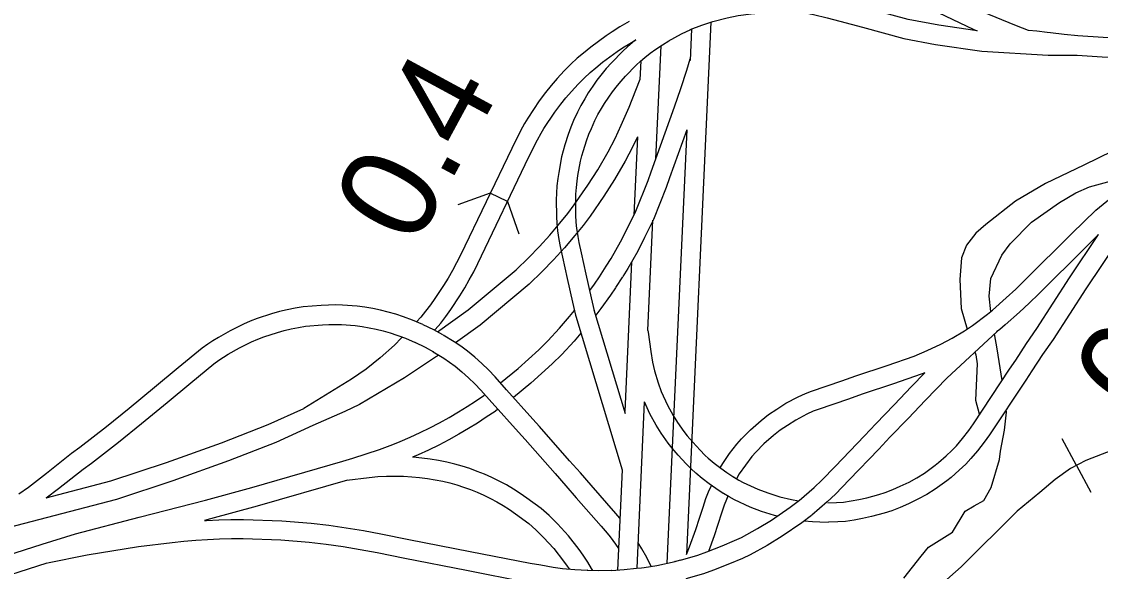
# Model space of a CAD drawing. Extents: x -19 to 366, y -4 to 359.
# Drawn here: x 154.856 to 155.749, y 188.688 to 189.143 of the extents above; entities that cross this region are included whole.
import ezdxf

# ---------------------------------------------------------------- set-up
doc = ezdxf.new("R2010")
doc.units = 0
for name, color, linetype in [('Level 19', 7, 'Continuous'), ('Level 35', 7, 'Continuous'), ('Level 39', 7, 'Continuous'), ('Level 40', 7, 'Continuous'), ('Level 48', 7, 'Continuous'), ('Level 60', 7, 'Continuous')]:
    doc.layers.add(name, color=color, linetype=linetype)

msp = doc.modelspace()

# ---------------------------------------------------------------- linework, layer by layer
at = {"layer": 'Level 19'}
for p, q in [((155.29957, 188.97052), (155.2996, 188.97026)), ((155.33418, 188.93212), (155.33988, 188.94083)), ((155.35334, 188.932), (155.34763, 188.9233)), ((155.31437, 188.90029), (155.31459, 188.89949)), ((155.18161, 188.87775), (155.18129, 188.8779)), ((155.19686, 188.86987), (155.19655, 188.87005)), ((155.24526, 188.82792), (155.2453, 188.82787)), ((155.42455, 188.78172), (155.4243, 188.78194)), ((155.44543, 188.76622), (155.44512, 188.76641)), ((155.49985, 188.74728), (155.49948, 188.74698)), ((155.34784, 188.73616), (155.3478, 188.73621)), ((155.33569, 188.7256), (155.33564, 188.72565)), ((154.76552, 188.67636), (154.87283, 188.71062)), ((155.39666, 188.69642), (155.4017, 188.69765)), ((155.4017, 188.69765), (155.40137, 188.69756)), ((155.32431, 188.6891), (155.32403, 188.68911)), ((155.34456, 188.68909), (155.34426, 188.68908)), ((155.3713, 188.69137), (155.37111, 188.69134)), ((155.39686, 188.69647), (155.39666, 188.69642))]:
    msp.add_line(p, q, dxfattribs=at)
for points in [[(155.4315, 189.28046), (155.43152, 189.28039), (155.43418, 189.27463), (155.4362, 189.26988), (155.44353, 189.25793), (155.44985, 189.24854), (155.45377, 189.24332), (155.45751, 189.23886), (155.46385, 189.2322), (155.47116, 189.22522), (155.47517, 189.22188), (155.47957, 189.2185), (155.48993, 189.21109), (155.49487, 189.20815), (155.50327, 189.2038), (155.52389, 189.19379), (155.53363, 189.18941), (155.54468, 189.18397), (155.56493, 189.17453), (155.59002, 189.16245), (155.61474, 189.15091), (155.6441, 189.13692), (155.64682, 189.13582)], [(155.64682, 189.13582), (155.61515, 189.14034), (155.58973, 189.14511), (155.55612, 189.15435), (155.53742, 189.15929), (155.52664, 189.16213), (155.51505, 189.16494), (155.50294, 189.16758)], [(155.35879, 189.14342), (155.35115, 189.13903), (155.34462, 189.13498), (155.33976, 189.13167), (155.3333, 189.12698), (155.32699, 189.12223), (155.32093, 189.11736), (155.3159, 189.11304), (155.31047, 189.108), (155.30513, 189.10266), (155.29915, 189.09622), (155.29422, 189.09051), (155.28955, 189.0847), (155.28436, 189.07765), (155.27485, 189.06344), (155.27211, 189.05891), (155.26881, 189.05285), (155.26159, 189.03844), (155.21921, 188.94998), (155.21599, 188.94352), (155.2126, 188.93723), (155.20901, 188.93104), (155.20525, 188.92496), (155.19799, 188.91406), (155.19423, 188.9088), (155.19031, 188.90369), (155.18622, 188.89872), (155.18274, 188.8948)], [(155.40934, 189.1367), (155.41902, 189.14049), (155.42808, 189.14341), (155.44003, 189.14656), (155.44908, 189.14836), (155.45973, 189.14988), (155.46857, 189.15065), (155.50148, 189.15168)], [(155.49951, 189.15186), (155.51143, 189.14925), (155.52269, 189.14652), (155.53331, 189.14372), (155.55193, 189.1388), (155.5861, 189.12941), (155.61252, 189.12446), (155.65089, 189.11897), (155.70557, 189.11555), (155.72982, 189.11553)], [(155.6895, 189.13606), (155.67946, 189.13994), (155.65059, 189.15166)], [(155.89118, 189.14349), (155.88209, 189.14148), (155.87138, 189.13933), (155.86065, 189.1374), (155.84986, 189.1357), (155.83904, 189.13421), (155.82823, 189.13295), (155.80754, 189.13099), (155.79821, 189.13033), (155.78884, 189.12987), (155.77946, 189.12964), (155.77008, 189.12962), (155.76071, 189.12981), (155.75134, 189.13021), (155.73019, 189.13164), (155.71889, 189.13267), (155.70764, 189.13394), (155.70479, 189.13433), (155.69627, 189.13549), (155.6895, 189.13606)], [(155.72982, 189.11553), (155.75045, 189.11414), (155.76019, 189.11372), (155.76993, 189.11352), (155.77968, 189.11354), (155.78943, 189.11378), (155.79917, 189.11425), (155.80888, 189.11495), (155.82992, 189.11694), (155.84107, 189.11824), (155.85221, 189.11977), (155.86333, 189.12153), (155.87439, 189.12351), (155.88542, 189.12573), (155.89486, 189.12782), (155.90789, 189.13104), (155.92302, 189.1352), (155.93226, 189.13802), (155.94144, 189.14101), (155.96047, 189.14772)], [(155.39117, 189.12721), (155.40204, 189.13329), (155.40981, 189.1369)], [(155.40653, 188.70259), (155.42683, 189.14301)], [(155.41046, 189.1372), (155.40926, 189.11117)], [(155.19777, 188.88776), (155.19832, 188.88838), (155.20278, 188.8938), (155.20702, 188.89934), (155.21108, 188.90502), (155.21864, 188.91636), (155.22266, 188.92286), (155.2265, 188.92947), (155.23011, 188.9362), (155.2335, 188.94298), (155.27588, 189.03144), (155.28292, 189.04549), (155.28591, 189.05099), (155.28827, 189.0549), (155.29739, 189.0685), (155.30217, 189.075), (155.30645, 189.08033), (155.311, 189.0856), (155.31659, 189.09162), (155.3215, 189.09654), (155.32649, 189.10116), (155.3311, 189.10512), (155.33676, 189.10967), (155.34276, 189.11418), (155.34891, 189.11866), (155.35329, 189.12163), (155.35932, 189.12537), (155.36422, 189.12819)], [(155.36422, 189.12819), (155.3615, 189.12607), (155.35739, 189.12257), (155.35347, 189.11894), (155.34408, 189.10928), (155.3399, 189.10459), (155.33653, 189.10052), (155.33213, 189.09477), (155.32864, 189.08986), (155.32494, 189.0843), (155.32201, 189.07954), (155.31887, 189.074), (155.316, 189.06847), (155.31273, 189.06138), (155.3105, 189.05586), (155.30835, 189.04981), (155.30566, 189.04145), (155.3042, 189.03651), (155.30293, 189.03139), (155.30048, 189.01856), (155.29972, 189.01347), (155.29905, 189.00744), (155.29861, 189.00137), (155.29844, 188.99592), (155.2986, 188.98239), (155.29902, 188.97606), (155.29957, 188.97052)], [(155.31559, 188.97213), (155.31507, 188.97739), (155.3147, 188.98301), (155.31455, 188.99577), (155.31469, 189.00054), (155.31509, 189.00597), (155.31569, 189.0114), (155.31635, 189.01587), (155.31865, 189.02793), (155.31974, 189.03229), (155.32104, 189.03672), (155.3236, 189.04465), (155.32555, 189.05015), (155.32751, 189.05499), (155.33047, 189.06139), (155.33302, 189.06633), (155.33587, 189.07135), (155.33849, 189.07561), (155.3419, 189.08073), (155.34509, 189.08522), (155.34913, 189.09049), (155.35212, 189.0941), (155.35587, 189.09831), (155.36472, 189.10741), (155.36808, 189.11052), (155.37168, 189.11359), (155.37619, 189.11712), (155.38081, 189.12044), (155.38629, 189.12412), (155.39153, 189.12743)], [(155.38088, 189.02967), (155.38519, 189.12338)], [(155.33988, 188.94083), (155.34398, 188.94734), (155.35172, 188.96098), (155.35716, 188.97169), (155.36421, 188.98633), (155.3745, 189.01174), (155.37707, 189.01901), (155.3963, 189.0728), (155.40153, 189.0879), (155.40644, 189.10325), (155.40932, 189.11246)], [(155.3685, 189.11088), (155.36778, 189.09508)], [(155.30131, 188.97637), (155.30797, 188.98463), (155.31342, 188.99175), (155.32456, 189.00782), (155.32879, 189.01429), (155.33277, 189.02074), (155.3413, 189.03568), (155.34713, 189.04671), (155.35233, 189.0576), (155.35887, 189.07241), (155.3674, 189.0943), (155.36778, 189.09508)], [(155.40662, 189.05387), (155.39233, 189.01389), (155.38957, 189.00609), (155.37886, 188.97966), (155.37159, 188.96455), (155.36589, 188.95336), (155.3578, 188.93909), (155.35351, 188.93227)], [(155.40662, 189.05387), (155.3901, 188.695)], [(155.36562, 189.04808), (155.36151, 189.03948), (155.35541, 189.02792), (155.34661, 189.01251), (155.34237, 189.00566), (155.33791, 188.99883), (155.32643, 188.98227), (155.32063, 188.97469), (155.31385, 188.96628)], [(155.36562, 189.04808), (155.36264, 188.98307)], [(155.43426, 188.77391), (155.43628, 188.77744), (155.442, 188.78573), (155.4479, 188.79341), (155.45177, 188.79784), (155.45924, 188.80546), (155.46813, 188.81313), (155.47427, 188.818), (155.48097, 188.82256), (155.48857, 188.82738), (155.49886, 188.83282), (155.50489, 188.8356), (155.50986, 188.83751), (155.53499, 188.84603), (155.5464, 188.85007), (155.57249, 188.85864), (155.59465, 188.86637), (155.60557, 188.87103), (155.61674, 188.87635), (155.6262, 188.88135), (155.63656, 188.88744), (155.64302, 188.89173), (155.6556, 188.90108), (155.65961, 188.90447), (155.67099, 188.91461), (155.67882, 188.92196), (155.68664, 188.92956), (155.72538, 188.96796), (155.74525, 188.98733), (155.76483, 189.00317)], [(155.79139, 189.00355), (155.73681, 188.92224), (155.7097, 188.88026), (155.70103, 188.86785), (155.69223, 188.85415), (155.6871, 188.8466), (155.65722, 188.8013), (155.65279, 188.79514), (155.64718, 188.78792), (155.64173, 188.78153), (155.63739, 188.77687), (155.63212, 188.77192), (155.62528, 188.7659), (155.62187, 188.7632), (155.61218, 188.75626), (155.60512, 188.75186), (155.59792, 188.74791), (155.59008, 188.74404), (155.58323, 188.74101), (155.5762, 188.73834), (155.57002, 188.73636), (155.55946, 188.73358), (155.55202, 188.73191), (155.54505, 188.73065), (155.5379, 188.72964), (155.5315, 188.72911), (155.52385, 188.72882)], [(155.20016, 188.88644), (155.22548, 188.90487), (155.26523, 188.93786), (155.27544, 188.94787), (155.28455, 188.95724), (155.29306, 188.96666), (155.30131, 188.97637)], [(155.37436, 188.88773), (155.37855, 188.97889)], [(155.31385, 188.96628), (155.30517, 188.95605), (155.2963, 188.94623), (155.28685, 188.93651), (155.27603, 188.9259), (155.23536, 188.89215), (155.21517, 188.87746)], [(155.2996, 188.97026), (155.30057, 188.96298), (155.30159, 188.95716), (155.30373, 188.9483), (155.30749, 188.93077), (155.31194, 188.91122), (155.31437, 188.90029)], [(155.33009, 188.90379), (155.32765, 188.91475), (155.32321, 188.93425), (155.31943, 188.95188), (155.31736, 188.96044), (155.31649, 188.96543), (155.31556, 188.97239)], [(155.52341, 188.74491), (155.53052, 188.74519), (155.53612, 188.74565), (155.5425, 188.74655), (155.54882, 188.74769), (155.55564, 188.74923), (155.56552, 188.75183), (155.57088, 188.75354), (155.57711, 188.75591), (155.58326, 188.75863), (155.59049, 188.7622), (155.59699, 188.76576), (155.60323, 188.76965), (155.61219, 188.77607), (155.61497, 188.77827), (155.62129, 188.78382), (155.62597, 188.78823), (155.62971, 188.79225), (155.63469, 188.79809), (155.63989, 188.80478), (155.64396, 188.81044), (155.67372, 188.85555), (155.6788, 188.86303), (155.68765, 188.87681), (155.69633, 188.88924), (155.72337, 188.9311), (155.74749, 188.96704)], [(155.74749, 188.96704), (155.73666, 188.95648), (155.69791, 188.91807), (155.68994, 188.91032), (155.68185, 188.90273), (155.67016, 188.89231), (155.6656, 188.88846), (155.66285, 188.88641)], [(155.36087, 188.9445), (155.35519, 188.82069)], [(155.32629, 188.92073), (155.33005, 188.92603), (155.33418, 188.93212)], [(155.3475, 188.92309), (155.34327, 188.91686), (155.33538, 188.90576), (155.33114, 188.90036)], [(155.188, 188.89253), (155.17958, 188.89617), (155.17187, 188.89904), (155.16564, 188.90108), (155.15933, 188.90287), (155.15298, 188.90443), (155.14657, 188.90575), (155.14013, 188.90683), (155.13357, 188.90769), (155.12142, 188.90862), (155.11558, 188.90877), (155.10978, 188.90871), (155.10395, 188.90846), (155.08889, 188.9071), (155.08224, 188.90608), (155.07573, 188.90481), (155.06928, 188.90328), (155.06284, 188.90148), (155.05094, 188.89748), (155.0452, 188.89523), (155.03959, 188.89281), (155.03406, 188.8902), (155.02864, 188.8874), (155.01886, 188.88192), (155.01424, 188.87911), (155.01004, 188.87631), (155.00529, 188.87289), (154.9856, 188.8568), (154.96595, 188.84036), (154.94501, 188.8231), (154.92612, 188.80776), (154.90401, 188.79071), (154.89714, 188.78581), (154.87654, 188.76937), (154.86166, 188.75773), (154.85361, 188.75227)], [(155.25233, 188.84423), (155.26703, 188.85616), (155.28407, 188.8716), (155.2914, 188.87901), (155.30123, 188.88965), (155.30947, 188.89912), (155.31353, 188.9041)], [(155.35577, 188.81876), (155.32987, 188.90458)], [(155.31459, 188.89949), (155.35297, 188.77241)], [(154.8762, 188.74907), (154.88652, 188.75674), (154.90684, 188.77296), (154.9136, 188.77778), (154.93612, 188.79513), (154.9552, 188.81064), (154.97623, 188.82797), (154.99586, 188.8444), (155.0151, 188.86011), (155.01921, 188.86307), (155.0229, 188.86553), (155.02699, 188.86803), (155.03626, 188.87322), (155.0412, 188.87577), (155.04622, 188.87814), (155.05132, 188.88034), (155.05644, 188.88235), (155.06757, 188.88609), (155.0733, 188.88769), (155.07912, 188.88907), (155.085, 188.89021), (155.09084, 188.89111), (155.10502, 188.89239), (155.11021, 188.89262), (155.11545, 188.89267), (155.1206, 188.89254), (155.13191, 188.89167), (155.13776, 188.89091), (155.1436, 188.88993), (155.14943, 188.88872), (155.15521, 188.8873), (155.16094, 188.88567), (155.16656, 188.88384), (155.17357, 188.88123), (155.18161, 188.87775)], [(155.20464, 188.88396), (155.19725, 188.88805), (155.18831, 188.89238)], [(155.31885, 188.88539), (155.31321, 188.87891), (155.30304, 188.86789), (155.2952, 188.85997), (155.27751, 188.84394), (155.26304, 188.8322)], [(155.37436, 188.88773), (155.37449, 188.88623), (155.37663, 188.87025), (155.37819, 188.86145), (155.37979, 188.85432), (155.38271, 188.84438), (155.38541, 188.83724), (155.39046, 188.82588), (155.39516, 188.81723), (155.39876, 188.81145), (155.40404, 188.80405), (155.40681, 188.80053), (155.41144, 188.79506), (155.41749, 188.78848), (155.42159, 188.78444), (155.42455, 188.78172)], [(155.6634, 188.88692), (155.6217, 188.84824), (155.60419, 188.83008), (155.58986, 188.81491), (155.57467, 188.79926), (155.56541, 188.7893), (155.54104, 188.76395), (155.52954, 188.75219), (155.52271, 188.74578), (155.51, 188.7348)], [(155.17111, 188.88214), (155.17044, 188.88144), (155.16444, 188.87563), (155.15261, 188.86502), (155.14691, 188.86029), (155.14103, 188.85574), (155.135, 188.85138), (155.12887, 188.84724), (155.0895, 188.82301)], [(155.18129, 188.8779), (155.18984, 188.87375), (155.19686, 188.86987)], [(155.25732, 188.83858), (155.24789, 188.84925), (155.24229, 188.85495), (155.23674, 188.86027), (155.23094, 188.86549), (155.22485, 188.87065), (155.21944, 188.87456), (155.21404, 188.87823), (155.20495, 188.88379)], [(155.20115, 188.86724), (155.19943, 188.86599), (155.17273, 188.84843), (155.13548, 188.82646), (155.1235, 188.82057), (155.09691, 188.80887)], [(155.19655, 188.87005), (155.20531, 188.8647), (155.2102, 188.86138), (155.21491, 188.85797), (155.22035, 188.85336), (155.22579, 188.84848), (155.23097, 188.8435), (155.23611, 188.83827), (155.24526, 188.82792)], [(155.60364, 188.8527), (155.60047, 188.85135), (155.57766, 188.84339), (155.5516, 188.83483), (155.54026, 188.83082), (155.51534, 188.82236), (155.51115, 188.82076), (155.50599, 188.81838), (155.49666, 188.81345), (155.48982, 188.80911), (155.48381, 188.80502), (155.47839, 188.80073), (155.47027, 188.79371), (155.46358, 188.7869), (155.46036, 188.78321), (155.45501, 188.77624), (155.44991, 188.76886), (155.44764, 188.76488)], [(155.49948, 188.74698), (155.51194, 188.75775), (155.51828, 188.76369), (155.52948, 188.77516), (155.55371, 188.80036), (155.563, 188.81035), (155.57823, 188.82604), (155.59255, 188.8412), (155.60364, 188.8527)], [(155.12188, 188.77942), (155.13009, 188.78186), (155.1412, 188.78541), (155.15223, 188.78923), (155.16316, 188.79331), (155.1692, 188.79575), (155.17751, 188.79933), (155.18573, 188.80312), (155.19383, 188.80712), (155.20186, 188.81132), (155.20973, 188.81573), (155.21757, 188.82038), (155.2247, 188.8247), (155.23165, 188.82917), (155.23846, 188.83384), (155.23942, 188.83453)], [(155.3478, 188.73621), (155.32725, 188.75966), (155.3186, 188.76976), (155.30946, 188.77984), (155.28468, 188.80829), (155.27904, 188.81434), (155.25729, 188.83862)], [(154.8762, 188.74907), (154.92981, 188.76307), (154.97583, 188.77836), (155.02134, 188.7947), (155.06007, 188.80989), (155.08941, 188.82315)], [(155.25016, 188.82245), (155.24776, 188.8207), (155.24055, 188.81577), (155.23323, 188.81105), (155.22585, 188.80657), (155.21777, 188.80179), (155.20952, 188.79717), (155.20113, 188.79277), (155.19266, 188.78859), (155.18406, 188.78463), (155.17959, 188.78271)], [(155.2453, 188.82787), (155.26715, 188.80348), (155.27272, 188.79751), (155.29743, 188.76915), (155.30652, 188.75912), (155.31508, 188.74912), (155.33569, 188.7256)], [(155.36531, 188.69079), (155.37164, 188.82858)], [(155.41367, 188.76986), (155.41049, 188.77277), (155.40591, 188.77729), (155.39937, 188.7844), (155.39434, 188.79034), (155.39115, 188.79439), (155.38536, 188.80251), (155.38124, 188.80913), (155.37601, 188.81875), (155.37164, 188.82858)], [(155.09691, 188.80887), (155.06632, 188.79505), (155.027, 188.77963), (154.98109, 188.76314), (154.93438, 188.74763), (154.8509, 188.72582), (154.79425, 188.71081)], [(154.87283, 188.71062), (154.90055, 188.71921), (154.95323, 188.73304), (155.0082, 188.7472), (155.04648, 188.75776), (155.12188, 188.77942)], [(155.32863, 188.689), (155.32776, 188.69055), (155.32456, 188.69582), (155.32086, 188.70153), (155.31744, 188.70641), (155.30866, 188.71757), (155.29955, 188.72746), (155.29247, 188.7344), (155.28586, 188.74023), (155.27422, 188.74893), (155.26868, 188.75278), (155.26299, 188.75641), (155.25718, 188.75982), (155.25122, 188.763), (155.24516, 188.76594), (155.23918, 188.76859), (155.23311, 188.77104), (155.22694, 188.77327), (155.22069, 188.77528), (155.21437, 188.77706), (155.20796, 188.77861), (155.20101, 188.77997), (155.19407, 188.78109), (155.18711, 188.78199), (155.18011, 188.78267), (155.17959, 188.78271)], [(155.4243, 188.78194), (155.42926, 188.77775), (155.43464, 188.77362), (155.43963, 188.77003), (155.44543, 188.76622)], [(155.35297, 188.77241), (155.34916, 188.68935)], [(155.43659, 188.75277), (155.4305, 188.75676), (155.42503, 188.7607), (155.41916, 188.76521), (155.41392, 188.76964)], [(155.1257, 188.76377), (155.05084, 188.74227), (155.01235, 188.73165), (155.00733, 188.73035)], [(155.1251, 188.7637), (155.1436, 188.766), (155.15072, 188.76664), (155.15784, 188.76702), (155.16499, 188.76717), (155.17207, 188.76706), (155.17881, 188.76662), (155.1853, 188.766), (155.19175, 188.76516), (155.19818, 188.76412), (155.20452, 188.76288), (155.21029, 188.76148), (155.21605, 188.75986), (155.22175, 188.75803), (155.22736, 188.75601), (155.2329, 188.75377), (155.23838, 188.75133), (155.24391, 188.74865), (155.24931, 188.74577), (155.25459, 188.74267), (155.25976, 188.73937), (155.26481, 188.73587), (155.2757, 188.72773), (155.2815, 188.72261), (155.28799, 188.71625), (155.2964, 188.70713), (155.30451, 188.69679), (155.30752, 188.69253), (155.30902, 188.6902)], [(155.4064, 188.70222), (155.40875, 188.70851), (155.4139, 188.72279), (155.41694, 188.73215), (155.41997, 188.74128), (155.42228, 188.74854), (155.42442, 188.75395), (155.42687, 188.75938)], [(155.44512, 188.76641), (155.44947, 188.76383), (155.4532, 188.76181), (155.46532, 188.75619), (155.47355, 188.75313), (155.48343, 188.75001), (155.49311, 188.74765), (155.49896, 188.74658)], [(155.44049, 188.75044), (155.43926, 188.74768), (155.43745, 188.74314), (155.43528, 188.7363), (155.43223, 188.72713), (155.42913, 188.71757), (155.42453, 188.7048)], [(155.48138, 188.73394), (155.4791, 188.73449), (155.46832, 188.7379), (155.45912, 188.74132), (155.44597, 188.74742), (155.44152, 188.74983), (155.4369, 188.75257)], [(155.40137, 188.69756), (155.41559, 188.70166), (155.42315, 188.70426), (155.43584, 188.70929), (155.4461, 188.71367), (155.45178, 188.71631), (155.46498, 188.72359), (155.47677, 188.73075), (155.49222, 188.74144), (155.49985, 188.74728)], [(155.35113, 188.73234), (155.34784, 188.73616)], [(155.50963, 188.7345), (155.5017, 188.72842), (155.48554, 188.71724), (155.47305, 188.70966), (155.45908, 188.70195), (155.45266, 188.69896), (155.44197, 188.69441), (155.42873, 188.68915), (155.42044, 188.68631), (155.40583, 188.68209)], [(155.00733, 188.73035), (155.00888, 188.73046), (155.01902, 188.73093), (155.02918, 188.73121), (155.03944, 188.7313), (155.07136, 188.73008), (155.09559, 188.72825), (155.11015, 188.72643), (155.12456, 188.72433), (155.1389, 188.72194), (155.15317, 188.71927), (155.17629, 188.71468), (155.22727, 188.70481), (155.27681, 188.6949), (155.28583, 188.69353), (155.2958, 188.69182), (155.30375, 188.69073), (155.31372, 188.68973), (155.32431, 188.6891)], [(155.33564, 188.72565), (155.3407, 188.71979), (155.34308, 188.7168), (155.34751, 188.71074), (155.34998, 188.70716)], [(155.52346, 188.72881), (155.5168, 188.72887), (155.51068, 188.72912), (155.50357, 188.72986)], [(155.32336, 188.67303), (155.31245, 188.67368), (155.30185, 188.67474), (155.29334, 188.67591), (155.28327, 188.67764), (155.27402, 188.67904), (155.22416, 188.68902), (155.17319, 188.69888), (155.15013, 188.70347), (155.1361, 188.70609), (155.12208, 188.70842), (155.10799, 188.71048), (155.09398, 188.71223), (155.07045, 188.714), (155.0392, 188.7152), (155.02948, 188.71512), (155.01962, 188.71484), (155.00979, 188.71438), (155, 188.71373), (154.99018, 188.7129), (154.98038, 188.71188), (154.9527, 188.7085), (154.91002, 188.70155), (154.87726, 188.69514)], [(155.37703, 188.69236), (155.37335, 188.69981), (155.36941, 188.7068), (155.36628, 188.71187)], [(154.87671, 188.69497), (154.77002, 188.66091), (154.76462, 188.65934)], [(155.32403, 188.68911), (155.33306, 188.68889), (155.34456, 188.68909)], [(155.34426, 188.68908), (155.35482, 188.68966), (155.36496, 188.69077), (155.36904, 188.69103), (155.3713, 188.69137)], [(155.37111, 188.69134), (155.38163, 188.69316), (155.39686, 188.69647)]]:
    msp.add_lwpolyline(points, dxfattribs=at)
at = {"layer": 'Level 35'}
for points in [[(155.81498, 189.07906), (155.82188, 189.07484), (155.82498, 189.07129), (155.82337, 189.06632), (155.81852, 189.06185), (155.79805, 189.05175), (155.78259, 189.04782), (155.73508, 189.02444), (155.70352, 189.00935), (155.67859, 188.9946), (155.65412, 188.97548), (155.64573, 188.96809), (155.63795, 188.95825), (155.63398, 188.94772), (155.6326, 188.92984), (155.63361, 188.90593), (155.6386, 188.88879)], [(155.65828, 188.90334), (155.65673, 188.91609), (155.65835, 188.93074), (155.66728, 188.95011), (155.67412, 188.95937), (155.69199, 188.97721), (155.71499, 188.99363), (155.72868, 189.0017), (155.73996, 189.00649), (155.78535, 189.01906)], [(155.66758, 188.84624), (155.6634, 188.87254), (155.66127, 188.88494)], [(155.64504, 188.86989), (155.64588, 188.86743), (155.64696, 188.86004), (155.64543, 188.83), (155.64848, 188.81867), (155.64875, 188.81769)], [(155.58618, 188.68254), (155.60044, 188.70068), (155.60655, 188.70821), (155.62659, 188.72078), (155.63689, 188.73809), (155.64439, 188.74242), (155.65245, 188.74695), (155.65851, 188.75752), (155.66528, 188.78083), (155.6661, 188.78769), (155.66957, 188.80523), (155.67119, 188.82008), (155.67092, 188.82207)]]:
    msp.add_lwpolyline(points, dxfattribs=at)
at = {"layer": 'Level 39'}
for p, q in [((155.24376, 189.00121), (155.21696, 188.99178)), ((155.25811, 188.99434), (155.24376, 189.00121)), ((155.25811, 188.99434), (155.26754, 188.96754))]:
    msp.add_line(p, q, dxfattribs=at)
at = {"layer": 'Level 40'}
for q in [(155.71726, 188.79784), (155.74091, 188.75379)]:
    msp.add_line((155.72908, 188.77582), q, dxfattribs=at)
for points in [[(156.32034, 188.95885), (156.20414, 188.92971), (155.99718, 188.87909), (155.97204, 188.87142), (155.95517, 188.86559), (155.93708, 188.85884), (155.90213, 188.84534), (155.83222, 188.81712), (155.73686, 188.78), (155.72429, 188.77325), (155.71142, 188.76435), (155.69885, 188.75361), (155.68014, 188.73797), (155.63354, 188.69195), (155.53665, 188.60605), (155.41952, 188.49285), (155.41032, 188.48548), (155.40293, 188.48083)], [(155.83222, 188.81712), (155.73686, 188.78), (155.72429, 188.77325), (155.71142, 188.76435), (155.69885, 188.75361), (155.68014, 188.73797), (155.63354, 188.69195), (155.53665, 188.60605)]]:
    msp.add_lwpolyline(points, dxfattribs=at)
at = {"layer": 'Level 60'}
msp.add_spline([(0, 180.89994), (7.12284, 180.90436), (14.24566, 180.9176), (21.36847, 180.93968), (28.49124, 180.97058), (35.61397, 181.01031), (42.73664, 181.05888), (49.85925, 181.11627), (56.98178, 181.18249), (64.10422, 181.25754), (71.22656, 181.34142), (78.3488, 181.43413), (85.47091, 181.53567), (92.5929, 181.64603), (99.71474, 181.76523), (106.83643, 181.89325), (113.95795, 182.0301), (121.0793, 182.17578), (128.20046, 182.33029), (135.32143, 182.49362), (142.44218, 182.66579), (149.56272, 182.84677), (156.68303, 183.03659), (163.8031, 183.23523), (170.92291, 183.4427), (178.04247, 183.65899), (185.16175, 183.88411), (192.28074, 184.11805), (199.39944, 184.36082), (206.51784, 184.61242), (213.63591, 184.87283), (220.75366, 185.14207), (227.87107, 185.42014), (234.98813, 185.70702), (242.10483, 186.00273), (249.22115, 186.30726), (256.33709, 186.62061), (263.45264, 186.94279), (270.56779, 187.27378), (277.68251, 187.61359), (284.79682, 187.96222), (291.91068, 188.31967), (299.02409, 188.68594), (306.13705, 189.06103), (313.24954, 189.44494), (320.36154, 189.83766), (327.47305, 190.23919), (334.58406, 190.64954), (341.69455, 191.06871)], degree=3, dxfattribs=at)

# ---------------------------------------------------------------- texts
at = {"layer": 'Level 48'}
for rotation, p in [(61.56545, (155.18123, 188.9553)), (56.49614, (155.78866, 188.80928))]:
    msp.add_text('0.4', height=0.08, rotation=rotation, dxfattribs=at).set_placement(p)

doc.saveas('drawing.dxf')
